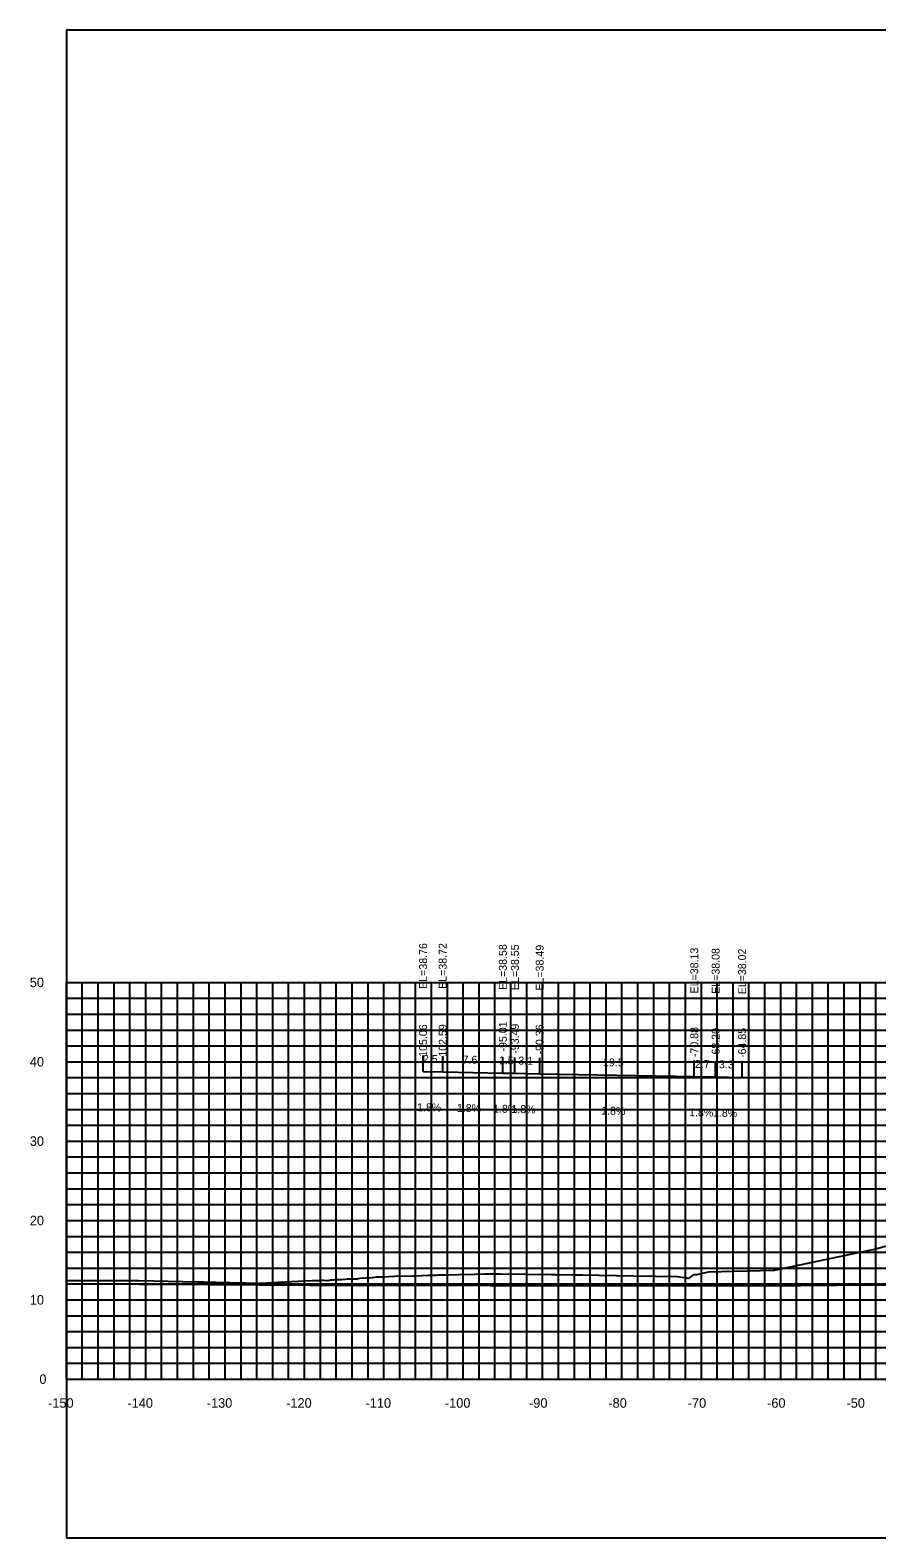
# Model space of a CAD drawing. Extents: x 1800880 to 1818864, y 245271 to 250560.
# Drawn here: x 1815591.1 to 1815697.8, y 248825.7 to 249015.7 of the extents above; entities that cross this region are included whole.
import ezdxf

# ---------------------------------------------------------------- set-up
doc = ezdxf.new("R2010")
doc.units = 0
for name, color, linetype in [('33', 7, 'Continuous'), ('ANNO-TXT', 7, 'Continuous'), ('CL-CNST', 7, 'Continuous'), ('DESIGN - DRAINAGE - Bridges', 7, 'Continuous'), ('Level 37', 7, 'Continuous'), ('Level 46', 7, 'Continuous'), ('Level 62', 7, 'Continuous'), ('SHT-BDR', 7, 'Continuous')]:
    doc.layers.add(name, color=color, linetype=linetype)

msp = doc.modelspace()

# ---------------------------------------------------------------- linework, layer by layer
at = {"layer": 'CL-CNST'}
msp.add_lwpolyline([(1815595.7, 248858.09), (1815600.53, 248858.07), (1815604.84, 248858.09), (1815612.21, 248857.91), (1815612.57, 248857.91), (1815612.97, 248857.9), (1815613.41, 248857.89), (1815613.9, 248857.88), (1815614.45, 248857.88), (1815614.53, 248857.87), (1815616.27, 248857.82), (1815620.32, 248857.76), (1815620.33, 248857.76), (1815622.32, 248857.87), (1815626.66, 248858.09), (1815627.63, 248858.09), (1815627.85, 248858.11), (1815627.88, 248858.11), (1815628.12, 248858.12), (1815628.46, 248858.09), (1815628.61, 248858.1), (1815628.85, 248858.14), (1815628.98, 248858.17), (1815629.41, 248858.16), (1815629.86, 248858.19), (1815629.94, 248858.19), (1815630.34, 248858.23), (1815630.81, 248858.26), (1815631.14, 248858.28), (1815631.28, 248858.28), (1815631.72, 248858.29), (1815631.93, 248858.29), (1815632.35, 248858.31), (1815632.43, 248858.33), (1815632.72, 248858.38), (1815634.23, 248858.47), (1815634.25, 248858.48), (1815634.79, 248858.53), (1815635.57, 248858.55), (1815637.03, 248858.61), (1815637.06, 248858.61), (1815639.36, 248858.67), (1815639.71, 248858.68), (1815641.22, 248858.76), (1815641.49, 248858.77), (1815641.51, 248858.77), (1815641.83, 248858.77), (1815642.27, 248858.77), (1815642.58, 248858.78), (1815642.85, 248858.79), (1815643.11, 248858.78), (1815643.9, 248858.81), (1815645.1, 248858.85), (1815645.2, 248858.85), (1815647.15, 248858.89), (1815648.46, 248858.92), (1815649.2, 248858.91), (1815649.31, 248858.91), (1815650.39, 248858.91), (1815656.8, 248858.84), (1815657.3, 248858.83), (1815659.79, 248858.8), (1815660.69, 248858.78), (1815667.14, 248858.67), (1815672.7, 248858.57), (1815673.88, 248858.4), (1815674.01, 248858.38), (1815674.06, 248858.38), (1815674.08, 248858.37), (1815674.09, 248858.37), (1815674.1, 248858.37), (1815674.11, 248858.37), (1815674.11, 248858.37), (1815674.11, 248858.37), (1815674.12, 248858.37), (1815674.12, 248858.37), (1815674.12, 248858.37), (1815674.12, 248858.37), (1815674.12, 248858.37), (1815674.12, 248858.37), (1815674.13, 248858.37), (1815674.13, 248858.37), (1815674.13, 248858.37), (1815674.13, 248858.37), (1815674.13, 248858.37), (1815674.13, 248858.37), (1815674.14, 248858.36), (1815674.15, 248858.36), (1815674.78, 248858.82), (1815674.78, 248858.82), (1815674.78, 248858.82), (1815674.91, 248858.83), (1815674.91, 248858.83), (1815674.98, 248858.84), (1815674.98, 248858.84), (1815675.12, 248858.86), (1815675.13, 248858.86), (1815676.62, 248859.17), (1815684.76, 248859.4), (1815684.91, 248859.4), (1815685.12, 248859.41), (1815685.12, 248859.41), (1815685.12, 248859.41), (1815696.89, 248861.89), (1815697.36, 248862.01), (1815699.96, 248862.71)], dxfattribs=at)
at = {"layer": 'DESIGN - DRAINAGE - Bridges'}
for p, q in [((1815595.64, 248895.65), (1815595.7, 248895.65)), ((1815595.7, 248845.65), (1815595.7, 248895.65)), ((1815595.64, 248885.65), (1815595.7, 248885.65)), ((1815595.64, 248875.65), (1815595.7, 248875.65)), ((1815595.64, 248865.65), (1815595.7, 248865.65)), ((1815595.64, 248855.65), (1815595.7, 248855.65)), ((1815595.64, 248845.65), (1815595.7, 248845.65)), ((1815595.7, 248845.65), (1815895.7, 248845.65)), ((1815595.7, 248845.59), (1815595.7, 248845.65)), ((1815605.7, 248845.59), (1815605.7, 248845.65)), ((1815615.7, 248845.59), (1815615.7, 248845.65)), ((1815625.7, 248845.59), (1815625.7, 248845.65)), ((1815635.7, 248845.59), (1815635.7, 248845.65)), ((1815645.7, 248845.59), (1815645.7, 248845.65)), ((1815655.7, 248845.59), (1815655.7, 248845.65)), ((1815665.7, 248845.59), (1815665.7, 248845.65)), ((1815675.7, 248845.59), (1815675.7, 248845.65)), ((1815685.7, 248845.59), (1815685.7, 248845.65)), ((1815695.7, 248845.59), (1815695.7, 248845.65))]:
    msp.add_line(p, q, dxfattribs=at)
at = {"layer": 'Level 37'}
for p, q in [((1815640.64, 248884.42), (1815640.64, 248886.42)), ((1815643.11, 248884.37), (1815643.11, 248886.37)), ((1815650.69, 248884.23), (1815650.69, 248886.23)), ((1815652.21, 248884.2), (1815652.21, 248886.2)), ((1815655.33, 248884.15), (1815655.33, 248886.15)), ((1815674.81, 248883.79), (1815674.81, 248885.79)), ((1815677.5, 248883.74), (1815677.5, 248885.74)), ((1815680.84, 248883.67), (1815680.84, 248885.67))]:
    msp.add_line(p, q, dxfattribs=at)
msp.add_lwpolyline([(1815595.7, 248825.65), (1815895.7, 248825.65), (1815895.7, 249015.65), (1815595.7, 249015.65)], close=True, dxfattribs=at)
at = {"layer": 'Level 46'}
for p, q in [((1815595.7, 248895.65), (1815895.7, 248895.65)), ((1815595.7, 248845.65), (1815595.7, 248895.65)), ((1815597.7, 248845.65), (1815597.7, 248895.65)), ((1815599.7, 248845.65), (1815599.7, 248895.65)), ((1815601.7, 248845.65), (1815601.7, 248895.65)), ((1815603.7, 248845.65), (1815603.7, 248895.65)), ((1815605.7, 248845.65), (1815605.7, 248895.65)), ((1815607.7, 248845.65), (1815607.7, 248895.65)), ((1815609.7, 248845.65), (1815609.7, 248895.65)), ((1815611.7, 248845.65), (1815611.7, 248895.65)), ((1815613.7, 248845.65), (1815613.7, 248895.65)), ((1815615.7, 248845.65), (1815615.7, 248895.65)), ((1815617.7, 248845.65), (1815617.7, 248895.65)), ((1815619.7, 248845.65), (1815619.7, 248895.65)), ((1815621.7, 248845.65), (1815621.7, 248895.65)), ((1815623.7, 248845.65), (1815623.7, 248895.65)), ((1815625.7, 248845.65), (1815625.7, 248895.65)), ((1815627.7, 248845.65), (1815627.7, 248895.65)), ((1815629.7, 248845.65), (1815629.7, 248895.65)), ((1815631.7, 248845.65), (1815631.7, 248895.65)), ((1815633.7, 248845.65), (1815633.7, 248895.65)), ((1815635.7, 248845.65), (1815635.7, 248895.65)), ((1815637.7, 248845.65), (1815637.7, 248895.65)), ((1815639.7, 248845.65), (1815639.7, 248895.65)), ((1815641.7, 248845.65), (1815641.7, 248895.65)), ((1815643.7, 248845.65), (1815643.7, 248895.65)), ((1815645.7, 248845.65), (1815645.7, 248895.65)), ((1815647.7, 248845.65), (1815647.7, 248895.65)), ((1815649.7, 248845.65), (1815649.7, 248895.65)), ((1815651.7, 248845.65), (1815651.7, 248895.65)), ((1815653.7, 248845.65), (1815653.7, 248895.65)), ((1815655.7, 248845.65), (1815655.7, 248895.65)), ((1815657.7, 248845.65), (1815657.7, 248895.65)), ((1815659.7, 248845.65), (1815659.7, 248895.65)), ((1815661.7, 248845.65), (1815661.7, 248895.65)), ((1815663.7, 248845.65), (1815663.7, 248895.65)), ((1815665.7, 248845.65), (1815665.7, 248895.65)), ((1815667.7, 248845.65), (1815667.7, 248895.65)), ((1815669.7, 248845.65), (1815669.7, 248895.65)), ((1815671.7, 248845.65), (1815671.7, 248895.65)), ((1815673.7, 248845.65), (1815673.7, 248895.65)), ((1815675.7, 248845.65), (1815675.7, 248895.65)), ((1815677.7, 248845.65), (1815677.7, 248895.65)), ((1815679.7, 248845.65), (1815679.7, 248895.65)), ((1815681.7, 248845.65), (1815681.7, 248895.65)), ((1815683.7, 248845.65), (1815683.7, 248895.65)), ((1815685.7, 248845.65), (1815685.7, 248895.65)), ((1815687.7, 248845.65), (1815687.7, 248895.65)), ((1815689.7, 248845.65), (1815689.7, 248895.65)), ((1815691.7, 248845.65), (1815691.7, 248895.65)), ((1815693.7, 248845.65), (1815693.7, 248895.65)), ((1815695.7, 248845.65), (1815695.7, 248895.65)), ((1815697.7, 248845.65), (1815697.7, 248895.65)), ((1815595.7, 248893.65), (1815895.7, 248893.65)), ((1815595.7, 248891.65), (1815895.7, 248891.65)), ((1815595.7, 248889.65), (1815895.7, 248889.65)), ((1815595.7, 248887.65), (1815895.7, 248887.65)), ((1815595.7, 248885.65), (1815895.7, 248885.65)), ((1815595.7, 248883.65), (1815895.7, 248883.65)), ((1815595.7, 248881.65), (1815895.7, 248881.65)), ((1815595.7, 248879.65), (1815895.7, 248879.65)), ((1815595.7, 248877.65), (1815895.7, 248877.65)), ((1815595.7, 248875.65), (1815895.7, 248875.65)), ((1815595.7, 248873.65), (1815895.7, 248873.65)), ((1815595.7, 248871.65), (1815895.7, 248871.65)), ((1815595.7, 248869.65), (1815895.7, 248869.65)), ((1815595.7, 248867.65), (1815895.7, 248867.65)), ((1815595.7, 248865.65), (1815895.7, 248865.65)), ((1815595.7, 248863.65), (1815895.7, 248863.65)), ((1815595.7, 248861.65), (1815895.7, 248861.65)), ((1815595.7, 248859.65), (1815895.7, 248859.65)), ((1815595.7, 248857.65), (1815895.7, 248857.65)), ((1815595.7, 248855.65), (1815895.7, 248855.65)), ((1815595.7, 248853.65), (1815895.7, 248853.65)), ((1815595.7, 248851.65), (1815895.7, 248851.65)), ((1815595.7, 248849.65), (1815895.7, 248849.65)), ((1815595.7, 248847.65), (1815895.7, 248847.65)), ((1815595.7, 248845.65), (1815895.7, 248845.65))]:
    msp.add_line(p, q, dxfattribs=at)
at = {"layer": 'Level 62'}
for points in [[(1815640.64, 248884.42), (1815643.11, 248884.37), (1815650.69, 248884.23), (1815652.21, 248884.2), (1815655.33, 248884.15), (1815674.81, 248883.79), (1815677.5, 248883.74), (1815680.84, 248883.67)], [(1815595.7, 248857.7), (1815604.92, 248857.63), (1815607.4, 248857.64), (1815632.68, 248857.46), (1815637.73, 248857.48), (1815660.43, 248857.41), (1815667.69, 248857.44), (1815688.19, 248857.47), (1815697.35, 248857.52), (1815715.94, 248857.19), (1815726.76, 248857.25), (1815743.7, 248857.44), (1815759.31, 248857.33), (1815771.45, 248857.41), (1815786.88, 248857.67), (1815799.21, 248857.74), (1815814.39, 248857.33), (1815826.96, 248857.41), (1815849.13, 248856.64), (1815854.72, 248856.68), (1815877.31, 248856.68), (1815882.47, 248856.71), (1815895.7, 248856.71)]]:
    msp.add_lwpolyline(points, dxfattribs=at)

# ---------------------------------------------------------------- texts
for s, p in [('-150', (1815593.39, 248842.05)), ('-140', (1815603.39, 248842.05)), ('-130', (1815613.39, 248842.05)), ('-120', (1815623.39, 248842.05)), ('-110', (1815633.39, 248842.05)), ('-100', (1815643.39, 248842.05)), ('-90', (1815653.99, 248842.05)), ('-80', (1815663.99, 248842.05)), ('-70', (1815673.99, 248842.05)), ('-60', (1815683.99, 248842.05)), ('-50', (1815693.99, 248842.05))]:
    msp.add_text(s, height=1.2).set_placement(p)
at = {"layer": '33'}
for s, p in [('50', (1815591.09, 248895.05)), ('40', (1815591.09, 248885.05)), ('30', (1815591.09, 248875.05)), ('20', (1815591.09, 248865.05)), ('10', (1815591.09, 248855.05)), ('0', (1815592.29, 248845.05))]:
    msp.add_text(s, height=1.2, dxfattribs=at).set_placement(p)
at = {"layer": 'ANNO-TXT'}
for s, rotation, p in [('2.5', 358.9446, (1815640.61, 248885.52)), ('7.6', 358.9446, (1815645.61, 248885.43)), ('1.5', 358.9446, (1815650.18, 248885.34)), ('3.1', 358.9446, (1815652.63, 248885.3)), ('19.5', 358.9402, (1815663.31, 248885.1)), ('2.7', 358.9402, (1815674.89, 248884.88)), ('3.3', 358.9402, (1815677.91, 248884.83)), ('1.8%', 358.9446, (1815639.87, 248879.43)), ('1.8%', 358.9446, (1815644.89, 248879.34)), ('1.8%', 358.9446, (1815649.44, 248879.25)), ('1.8%', 358.9446, (1815651.76, 248879.21)), ('1.8%', 358.9402, (1815663.07, 248879)), ('1.8%', 358.9402, (1815674.15, 248878.8)), ('1.8%', 358.9402, (1815677.16, 248878.74))]:
    msp.add_text(s, height=1, rotation=rotation, dxfattribs=at).set_placement(p)
at = {"layer": 'DESIGN - DRAINAGE - Bridges'}
msp.add_text('-', height=0.0001, dxfattribs=at).set_placement((1815595.7, 248845.65))
at = {"layer": 'SHT-BDR'}
for s, p in [('EL=38.76', (1815641.14, 248894.84)), ('EL=38.72', (1815643.61, 248894.84)), ('EL=38.58', (1815651.19, 248894.7)), ('EL=38.55', (1815652.71, 248894.68)), ('EL=38.49', (1815655.83, 248894.62)), ('EL=38.13', (1815675.31, 248894.26)), ('EL=38.08', (1815678, 248894.21)), ('EL=38.02', (1815681.34, 248894.15)), ('-95.01', (1815651.19, 248886.94)), ('-105.06', (1815641.14, 248885.83)), ('-102.59', (1815643.61, 248885.84)), ('-93.49', (1815652.71, 248886.66)), ('-90.36', (1815655.83, 248886.56)), ('-70.88', (1815675.31, 248886.24)), ('-68.20', (1815678, 248886.11)), ('-64.85', (1815681.34, 248886.13))]:
    msp.add_text(s, height=1, rotation=90, dxfattribs=at).set_placement(p)

doc.saveas('drawing.dxf')
